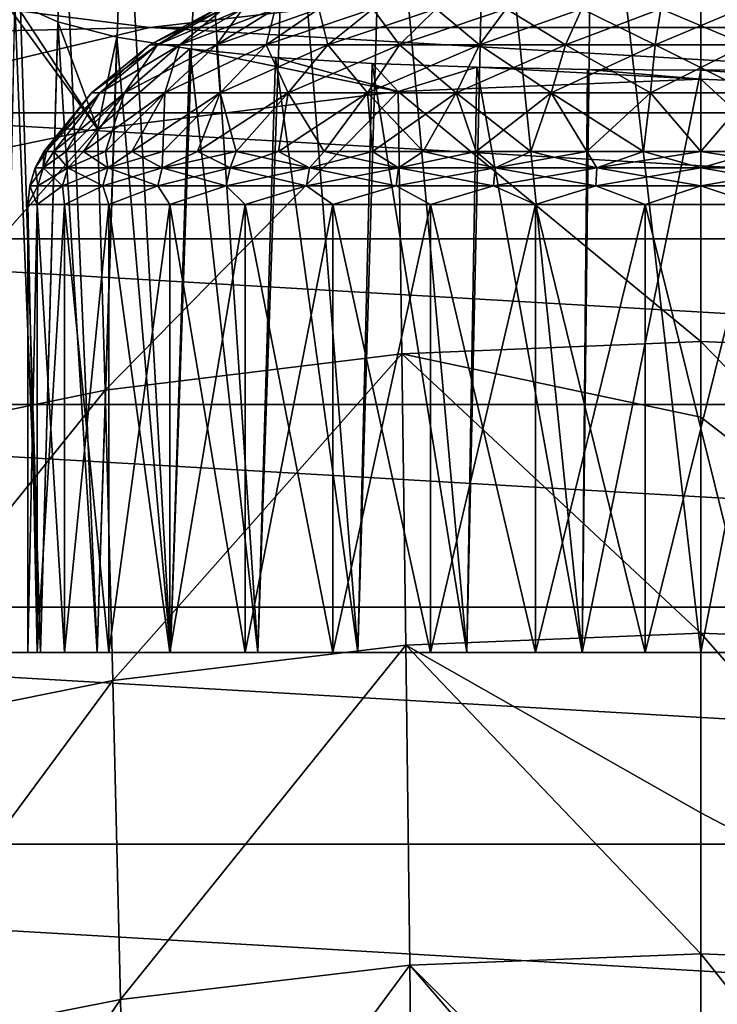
# Model space of a CAD drawing. Header units: metres. Extents: x -81 to 81, y -160 to 24.
# Tile 365 of 424: x -3.54 to 0.09, y 11.17 to 16.29. Entities that reach past the tile are written whole.
import ezdxf

# ---------------------------------------------------------------- set-up
doc = ezdxf.new("R2010")
doc.units = ezdxf.units.M
doc.layers.add('solid_501850_SW0001', color=7, linetype='CONTINUOUS')

msp = doc.modelspace()

# ---------------------------------------------------------------- linework, layer by layer
at = {"layer": 'solid_501850_SW0001'}
for points in [[(-0.617232, 13, 61.301144), (-0.559768, 17.875803, 61.292015), (-1.111052, 17.823273, 61.418373)], [(-0.617232, 13, 61.301144), (0, 13, 61.25), (-0.559768, 17.875803, 61.292015)], [(0, 13, 61.25), (0, 17.893444, 61.25), (-0.559768, 17.875803, 61.292015)], [(0.617232, 13, 61.301144), (0.559758, 17.875805, 61.292011), (0, 17.893444, 61.25)], [(0, 13, 61.25), (0.617232, 13, 61.301144), (0, 17.893444, 61.25)], [(-1.217595, 13, 61.453175), (-1.111052, 17.823273, 61.418373), (-1.643944, 17.737122, 61.629547)], [(-0.617232, 13, 61.301144), (-1.111052, 17.823273, 61.418373), (-1.217595, 13, 61.453175)], [(-1.784764, 13, 61.701954), (-1.643944, 17.737122, 61.629547), (-2.145114, 17.620308, 61.924129)], [(-1.217595, 13, 61.453175), (-1.643944, 17.737122, 61.629547), (-1.784764, 13, 61.701954)], [(-2.30329, 13, 62.040718), (-2.145114, 17.620308, 61.924129), (-2.602003, 17.477022, 62.299614)], [(-1.784764, 13, 61.701954), (-2.145114, 17.620308, 61.924129), (-2.30329, 13, 62.040718)], [(-2.758916, 13, 62.460144), (-2.602003, 17.477022, 62.299614), (-2.998691, 17.314102, 62.748257)], [(-2.30329, 13, 62.040718), (-2.602003, 17.477022, 62.299614), (-2.758916, 13, 62.460144)], [(-13.59501, 16.005497, 2), (-11.784824, 17.381531, 2), (-2.865022, 16.249355, 2)], [(-11.784824, 17.381531, 2), (13.59501, 16.005497, 2), (0.959782, 16.472063, 2)], [(-11.784824, 17.381531, 2), (-0.959782, 16.472063, 2), (-2.865022, 16.249355, 2)], [(-11.784824, 17.381531, 2), (11.784824, 17.381531, 2), (13.59501, 16.005497, 2)], [(-3.139362, 13, 62.948929), (-2.998691, 17.314102, 62.748257), (-3.320518, 17.140249, 63.257397)], [(-2.758916, 13, 62.460144), (-2.998691, 17.314102, 62.748257), (-3.139362, 13, 62.948929)], [(-3.434141, 13, 63.493622), (-3.320518, 17.140249, 63.257397), (-3.557027, 16.964121, 63.812542)], [(-3.139362, 13, 62.948929), (-3.320518, 17.140249, 63.257397), (-3.434141, 13, 63.493622)], [(-3.434141, 13, 63.493622), (-3.557027, 16.964121, 63.812542), (-3.635238, 13, 64.079399)], [(-3.704762, 16.498074, 65.580727), (-4.67918, 15.401982, 68.852676), (-3.137466, 15.722574, 68.889114)], [(-3.568058, 16.378319, 66.153893), (-3.704762, 16.498074, 65.580727), (-3.137466, 15.722574, 68.889114)], [(2.865234, 16.249321), (-2.865234, 16.249321), (-0.959095, 16.472101)], [(-0.959782, 16.472063, 2), (-0.959095, 16.472101), (-2.865234, 16.249321)], [(-2.865022, 16.249355, 2), (-0.959782, 16.472063, 2), (-2.865234, 16.249321)], [(2.865234, 16.249321), (-0.959095, 16.472101), (0.959095, 16.472101)], [(-3.635238, 13, 65.920601), (-3.568058, 16.378319, 66.153893), (-3.434141, 13, 66.506378)], [(-3.343772, 16.278963, 66.697556), (-3.568058, 16.378319, 66.153893), (-3.137466, 15.722574, 68.889114)], [(-3.434141, 13, 66.506378), (-3.568058, 16.378319, 66.153893), (-3.343772, 16.278963, 66.697556)], [(-2.518216, 16.346577, 65), (-2.865148, 16.160254, 65), (-2.826071, 16.160254, 65.471588)], [(-2.483871, 16.346577, 64.585518), (-2.865148, 16.160254, 65), (-2.518216, 16.346577, 65)], [(-2.483871, 16.346577, 64.585518), (-2.826071, 16.160254, 64.528412), (-2.865148, 16.160254, 65)], [(-2.483871, 16.346577, 65.414482), (-2.826071, 16.160254, 65.471588), (-2.709906, 16.160254, 65.930313)], [(-2.483871, 16.346577, 65.414482), (-2.518216, 16.346577, 65), (-2.826071, 16.160254, 65.471588)], [(-2.381772, 16.346577, 64.182335), (-2.709906, 16.160254, 64.069687), (-2.826071, 16.160254, 64.528412)], [(-2.483871, 16.346577, 64.585518), (-2.381772, 16.346577, 64.182335), (-2.826071, 16.160254, 64.528412)], [(-2.381772, 16.346577, 65.817665), (-2.709906, 16.160254, 65.930313), (-2.519823, 16.160254, 66.363663)], [(-2.381772, 16.346577, 65.817665), (-2.483871, 16.346577, 65.414482), (-2.709906, 16.160254, 65.930313)], [(-2.214705, 16.346577, 63.80146), (-2.519823, 16.160254, 63.636341), (-2.709906, 16.160254, 64.069687)], [(-2.381772, 16.346577, 64.182335), (-2.214705, 16.346577, 63.80146), (-2.709906, 16.160254, 64.069687)], [(-2.214705, 16.346577, 66.19854), (-2.519823, 16.160254, 66.363663), (-2.261004, 16.160254, 66.759811)], [(-2.214705, 16.346577, 66.19854), (-2.381772, 16.346577, 65.817665), (-2.519823, 16.160254, 66.363663)], [(-1.987226, 16.346577, 63.453281), (-2.261004, 16.160254, 63.240189), (-2.519823, 16.160254, 63.636341)], [(-2.214705, 16.346577, 63.80146), (-1.987226, 16.346577, 63.453281), (-2.519823, 16.160254, 63.636341)], [(-1.987226, 16.346577, 66.546722), (-2.261004, 16.160254, 66.759811), (-1.940512, 16.160254, 67.107956)], [(-1.987226, 16.346577, 66.546722), (-2.214705, 16.346577, 66.19854), (-2.261004, 16.160254, 66.759811)], [(-1.705541, 16.346577, 63.147289), (-1.940512, 16.160254, 62.89204), (-2.261004, 16.160254, 63.240189)], [(-1.987226, 16.346577, 63.453281), (-1.705541, 16.346577, 63.147289), (-2.261004, 16.160254, 63.240189)], [(-1.705541, 16.346577, 66.852715), (-1.987226, 16.346577, 66.546722), (-1.940512, 16.160254, 67.107956)], [(-1.705541, 16.346577, 66.852715), (-1.940512, 16.160254, 67.107956), (-1.567087, 16.160254, 67.398605)], [(-1.377333, 16.346577, 62.891834), (-1.567087, 16.160254, 62.601395), (-1.940512, 16.160254, 62.89204)], [(-1.705541, 16.346577, 63.147289), (-1.377333, 16.346577, 62.891834), (-1.940512, 16.160254, 62.89204)], [(-1.377333, 16.346577, 67.10817), (-1.705541, 16.346577, 66.852715), (-1.567087, 16.160254, 67.398605)], [(-1.377333, 16.346577, 67.10817), (-1.567087, 16.160254, 67.398605), (-1.150917, 16.160254, 67.623825)], [(-1.011556, 16.346577, 62.693886), (-1.150917, 16.160254, 62.376175), (-1.567087, 16.160254, 62.601395)], [(-1.377333, 16.346577, 62.891834), (-1.011556, 16.346577, 62.693886), (-1.567087, 16.160254, 62.601395)], [(-1.011556, 16.346577, 67.306114), (-1.377333, 16.346577, 67.10817), (-1.150917, 16.160254, 67.623825)], [(-1.011556, 16.346577, 67.306114), (-1.150917, 16.160254, 67.623825), (-0.703352, 16.160254, 67.777473)], [(-0.618185, 16.346577, 62.558842), (-0.703352, 16.160254, 62.222527), (-1.150917, 16.160254, 62.376175)], [(-1.011556, 16.346577, 62.693886), (-0.618185, 16.346577, 62.558842), (-1.150917, 16.160254, 62.376175)], [(-0.618185, 16.346577, 67.441162), (-1.011556, 16.346577, 67.306114), (-0.703352, 16.160254, 67.777473)], [(-0.618185, 16.346577, 67.441162), (-0.703352, 16.160254, 67.777473), (-0.236602, 16.160254, 67.855362)], [(-0.207953, 16.346577, 62.490387), (-0.236602, 16.160254, 62.144638), (-0.703352, 16.160254, 62.222527)], [(-0.618185, 16.346577, 62.558842), (-0.207953, 16.346577, 62.490387), (-0.703352, 16.160254, 62.222527)], [(-0.207953, 16.346577, 67.509613), (-0.618185, 16.346577, 67.441162), (-0.236602, 16.160254, 67.855362)], [(-0.207953, 16.346577, 67.509613), (-0.236602, 16.160254, 67.855362), (0.236602, 16.160254, 67.855362)], [(0.207953, 16.346577, 62.490387), (0.236602, 16.160254, 62.144638), (-0.236602, 16.160254, 62.144638)], [(-0.207953, 16.346577, 62.490387), (0.207953, 16.346577, 62.490387), (-0.236602, 16.160254, 62.144638)], [(0.207953, 16.346577, 67.509613), (-0.207953, 16.346577, 67.509613), (0.236602, 16.160254, 67.855362)], [(-13.59501, 16.005497, 2), (-2.865022, 16.249355, 2), (-4.732069, 15.806881, 2)], [(4.732429, 15.806774), (-4.732429, 15.806774), (-2.865234, 16.249321)], [(-4.732069, 15.806881, 2), (-2.865234, 16.249321), (-4.732429, 15.806774)], [(-4.732069, 15.806881, 2), (-2.865022, 16.249355, 2), (-2.865234, 16.249321)], [(-3.434141, 13, 66.506378), (-3.343772, 16.278963, 66.697556), (-3.139362, 13, 67.051071)], [(-3.038218, 16.199726, 67.19812), (-3.343772, 16.278963, 66.697556), (-3.137466, 15.722574, 68.889114)], [(-3.139362, 13, 67.051071), (-3.343772, 16.278963, 66.697556), (-3.038218, 16.199726, 67.19812)], [(4.732429, 15.806774), (-2.865234, 16.249321), (2.865234, 16.249321)], [(-3.139362, 13, 67.051071), (-3.038218, 16.199726, 67.19812), (-2.758916, 13, 67.539856)], [(-2.657768, 16.138836, 67.645515), (-3.038218, 16.199726, 67.19812), (-3.137466, 15.722574, 68.889114)], [(-2.758916, 13, 67.539856), (-3.038218, 16.199726, 67.19812), (-2.657768, 16.138836, 67.645515)], [(-2.865148, 16.160254, 65), (-3.168847, 15.909565, 65), (-3.125628, 15.909565, 65.521576)], [(-2.826071, 16.160254, 64.528412), (-3.168847, 15.909565, 65), (-2.865148, 16.160254, 65)], [(-2.826071, 16.160254, 64.528412), (-3.125628, 15.909565, 64.478424), (-3.168847, 15.909565, 65)], [(-2.657768, 16.138836, 67.645515), (-3.137466, 15.722574, 68.889114), (-1.574181, 15.916739, 68.911217)], [(-2.826071, 16.160254, 65.471588), (-3.125628, 15.909565, 65.521576), (-2.99715, 15.909565, 66.028923)], [(-2.826071, 16.160254, 65.471588), (-2.865148, 16.160254, 65), (-3.125628, 15.909565, 65.521576)], [(-2.709906, 16.160254, 64.069687), (-2.99715, 15.909565, 63.971077), (-3.125628, 15.909565, 64.478424)], [(-2.826071, 16.160254, 64.528412), (-2.709906, 16.160254, 64.069687), (-3.125628, 15.909565, 64.478424)], [(-2.709906, 16.160254, 65.930313), (-2.99715, 15.909565, 66.028923), (-2.786917, 15.909565, 66.508202)], [(-2.709906, 16.160254, 65.930313), (-2.826071, 16.160254, 65.471588), (-2.99715, 15.909565, 66.028923)], [(-2.519823, 16.160254, 63.636341), (-2.786917, 15.909565, 63.491795), (-2.99715, 15.909565, 63.971077)], [(-2.709906, 16.160254, 64.069687), (-2.519823, 16.160254, 63.636341), (-2.99715, 15.909565, 63.971077)], [(-2.519823, 16.160254, 66.363663), (-2.786917, 15.909565, 66.508202), (-2.500665, 15.909565, 66.946342)], [(-2.519823, 16.160254, 66.363663), (-2.709906, 16.160254, 65.930313), (-2.786917, 15.909565, 66.508202)], [(-2.261004, 16.160254, 63.240189), (-2.500665, 15.909565, 63.053654), (-2.786917, 15.909565, 63.491795)], [(-2.519823, 16.160254, 63.636341), (-2.261004, 16.160254, 63.240189), (-2.786917, 15.909565, 63.491795)], [(-2.758916, 13, 67.539856), (-2.657768, 16.138836, 67.645515), (-2.30329, 13, 67.959282)], [(-2.211391, 16.094156, 68.028572), (-2.657768, 16.138836, 67.645515), (-1.574181, 15.916739, 68.911217)], [(-2.30329, 13, 67.959282), (-2.657768, 16.138836, 67.645515), (-2.211391, 16.094156, 68.028572)], [(-2.261004, 16.160254, 66.759811), (-2.519823, 16.160254, 66.363663), (-2.500665, 15.909565, 66.946342)], [(-2.261004, 16.160254, 66.759811), (-2.500665, 15.909565, 66.946342), (-2.146201, 15.909565, 67.331398)], [(-1.940512, 16.160254, 62.89204), (-2.146201, 15.909565, 62.668602), (-2.500665, 15.909565, 63.053654)], [(-2.261004, 16.160254, 63.240189), (-1.940512, 16.160254, 62.89204), (-2.500665, 15.909565, 63.053654)], [(-1.940512, 16.160254, 67.107956), (-2.261004, 16.160254, 66.759811), (-2.146201, 15.909565, 67.331398)], [(-1.940512, 16.160254, 67.107956), (-2.146201, 15.909565, 67.331398), (-1.733195, 15.909565, 67.652855)], [(-1.567087, 16.160254, 62.601395), (-1.733195, 15.909565, 62.347149), (-2.146201, 15.909565, 62.668602)], [(-1.940512, 16.160254, 62.89204), (-1.567087, 16.160254, 62.601395), (-2.146201, 15.909565, 62.668602)], [(-1.567087, 16.160254, 67.398605), (-1.940512, 16.160254, 67.107956), (-1.733195, 15.909565, 67.652855)], [(-1.567087, 16.160254, 67.398605), (-1.733195, 15.909565, 67.652855), (-1.272911, 15.909565, 67.901947)], [(-1.150917, 16.160254, 62.376175), (-1.272911, 15.909565, 62.098053), (-1.733195, 15.909565, 62.347149)], [(-1.567087, 16.160254, 62.601395), (-1.150917, 16.160254, 62.376175), (-1.733195, 15.909565, 62.347149)], [(-1.150917, 16.160254, 67.623825), (-1.567087, 16.160254, 67.398605), (-1.272911, 15.909565, 67.901947)], [(-1.150917, 16.160254, 67.623825), (-1.272911, 15.909565, 67.901947), (-0.777906, 15.909565, 68.071884)], [(-0.703352, 16.160254, 62.222527), (-0.777906, 15.909565, 61.92812), (-1.272911, 15.909565, 62.098053)], [(-1.150917, 16.160254, 62.376175), (-0.703352, 16.160254, 62.222527), (-1.272911, 15.909565, 62.098053)], [(-0.703352, 16.160254, 67.777473), (-1.150917, 16.160254, 67.623825), (-0.777906, 15.909565, 68.071884)], [(-0.703352, 16.160254, 67.777473), (-0.777906, 15.909565, 68.071884), (-0.261681, 15.909565, 68.15802)], [(-0.236602, 16.160254, 62.144638), (-0.261681, 15.909565, 61.841976), (-0.777906, 15.909565, 61.92812)], [(-0.703352, 16.160254, 62.222527), (-0.236602, 16.160254, 62.144638), (-0.777906, 15.909565, 61.92812)], [(-0.236602, 16.160254, 67.855362), (-0.703352, 16.160254, 67.777473), (-0.261681, 15.909565, 68.15802)], [(-0.236602, 16.160254, 67.855362), (-0.261681, 15.909565, 68.15802), (0.261681, 15.909565, 68.15802)], [(0.236602, 16.160254, 62.144638), (0.261681, 15.909565, 61.841976), (-0.261681, 15.909565, 61.841976)], [(-0.236602, 16.160254, 62.144638), (0.236602, 16.160254, 62.144638), (-0.261681, 15.909565, 61.841976)], [(0.236602, 16.160254, 67.855362), (-0.236602, 16.160254, 67.855362), (0.261681, 15.909565, 68.15802)], [(-2.30329, 13, 67.959282), (-2.211391, 16.094156, 68.028572), (-1.784764, 13, 68.298042)], [(-1.710033, 16.063143, 68.33741), (-2.211391, 16.094156, 68.028572), (-1.574181, 15.916739, 68.911217)], [(-1.784764, 13, 68.298042), (-2.211391, 16.094156, 68.028572), (-1.710033, 16.063143, 68.33741)], [(-1.784764, 13, 68.298042), (-1.710033, 16.063143, 68.33741), (-1.217595, 13, 68.546822)], [(-1.164527, 16.043221, 68.564598), (-1.710033, 16.063143, 68.33741), (-1.574181, 15.916739, 68.911217)], [(-1.217595, 13, 68.546822), (-1.710033, 16.063143, 68.33741), (-1.164527, 16.043221, 68.564598)], [(-1.164527, 16.043221, 68.564598), (-1.574181, 15.916739, 68.911217), (0, 15.981974, 68.918785)], [(-1.217595, 13, 68.546822), (-1.164527, 16.043221, 68.564598), (-0.617232, 13, 68.698853)], [(-0.590123, 16.032295, 68.703278), (-1.164527, 16.043221, 68.564598), (0, 15.981974, 68.918785)], [(-0.617232, 13, 68.698853), (-1.164527, 16.043221, 68.564598), (-0.590123, 16.032295, 68.703278)], [(-0.617232, 13, 68.698853), (-0.590123, 16.032295, 68.703278), (0, 16.028835, 68.75)], [(-0.590123, 16.032295, 68.703278), (0, 15.981974, 68.918785), (0, 16.028835, 68.75)], [(0.590116, 16.032295, 68.703278), (0, 16.028835, 68.75), (1.574181, 15.916739, 68.911217)], [(0, 13, 68.75), (0, 16.028835, 68.75), (0.590116, 16.032295, 68.703278)], [(0.617232, 13, 68.698853), (0, 13, 68.75), (0.590116, 16.032295, 68.703278)], [(0, 14.616161, 73.530502), (0, 15.981974, 68.918785), (-1.574181, 15.916739, 68.911217)], [(-0.617232, 13, 68.698853), (0, 16.028835, 68.75), (0, 13, 68.75)], [(1.574181, 15.916739, 68.911217), (0, 16.028835, 68.75), (0, 15.981974, 68.918785)], [(1.554271, 14.55287, 73.520096), (0, 15.981974, 68.918785), (0, 14.616161, 73.530502)], [(1.554271, 14.55287, 73.520096), (1.574181, 15.916739, 68.911217), (0, 15.981974, 68.918785)], [(-3.168847, 15.909565, 65), (-3.416667, 15.605541, 65), (-3.403665, 15.605541, 65.297783)], [(-3.125628, 15.909565, 64.478424), (-3.416667, 15.605541, 65), (-3.168847, 15.909565, 65)], [(-3.403665, 15.605541, 64.702217), (-3.416667, 15.605541, 65), (-3.125628, 15.909565, 64.478424)], [(-3.125628, 15.909565, 65.521576), (-3.403665, 15.605541, 65.297783), (-3.36476, 15.605541, 65.5933)], [(-3.125628, 15.909565, 65.521576), (-3.168847, 15.909565, 65), (-3.403665, 15.605541, 65.297783)], [(-3.36476, 15.605541, 64.4067), (-3.403665, 15.605541, 64.702217), (-3.125628, 15.909565, 64.478424)], [(-3.125628, 15.909565, 65.521576), (-3.36476, 15.605541, 65.5933), (-3.300246, 15.605541, 65.8843)], [(-3.36476, 15.605541, 64.4067), (-3.125628, 15.909565, 64.478424), (-2.99715, 15.909565, 63.971077)], [(-3.300246, 15.605541, 64.1157), (-3.36476, 15.605541, 64.4067), (-2.99715, 15.909565, 63.971077)], [(-2.99715, 15.909565, 66.028923), (-3.300246, 15.605541, 65.8843), (-3.210616, 15.605541, 66.168571)], [(-2.99715, 15.909565, 66.028923), (-3.125628, 15.909565, 65.521576), (-3.300246, 15.605541, 65.8843)], [(-3.210616, 15.605541, 63.831432), (-3.300246, 15.605541, 64.1157), (-2.99715, 15.909565, 63.971077)], [(-2.99715, 15.909565, 66.028923), (-3.210616, 15.605541, 66.168571), (-3.096552, 15.605541, 66.443947)], [(-3.210616, 15.605541, 63.831432), (-2.99715, 15.909565, 63.971077), (-2.786917, 15.909565, 63.491795)], [(-3.096552, 15.605541, 63.556053), (-3.210616, 15.605541, 63.831432), (-2.786917, 15.909565, 63.491795)], [(-3.097935, 14.363868, 73.491455), (-1.574181, 15.916739, 68.911217), (-3.137466, 15.722574, 68.889114)], [(-3.097935, 14.363868, 73.491455), (-1.554271, 14.55287, 73.520096), (-1.574181, 15.916739, 68.911217)], [(-2.786917, 15.909565, 66.508202), (-3.096552, 15.605541, 66.443947), (-2.95892, 15.605541, 66.708336)], [(-2.786917, 15.909565, 66.508202), (-2.99715, 15.909565, 66.028923), (-3.096552, 15.605541, 66.443947)], [(-2.95892, 15.605541, 63.291668), (-3.096552, 15.605541, 63.556053), (-2.786917, 15.909565, 63.491795)], [(-2.786917, 15.909565, 66.508202), (-2.95892, 15.605541, 66.708336), (-2.798769, 15.605541, 66.959717)], [(-2.95892, 15.605541, 63.291668), (-2.786917, 15.909565, 63.491795), (-2.500665, 15.909565, 63.053654)], [(-2.798769, 15.605541, 63.040279), (-2.95892, 15.605541, 63.291668), (-2.500665, 15.909565, 63.053654)], [(-2.500665, 15.909565, 66.946342), (-2.798769, 15.605541, 66.959717), (-2.617319, 15.605541, 67.19619)], [(-2.500665, 15.909565, 66.946342), (-2.786917, 15.909565, 66.508202), (-2.798769, 15.605541, 66.959717)], [(-2.617319, 15.605541, 62.80381), (-2.798769, 15.605541, 63.040279), (-2.500665, 15.909565, 63.053654)], [(-2.500665, 15.909565, 66.946342), (-2.617319, 15.605541, 67.19619), (-2.415948, 15.605541, 67.415947)], [(-2.617319, 15.605541, 62.80381), (-2.500665, 15.909565, 63.053654), (-2.146201, 15.909565, 62.668602)], [(-2.415948, 15.605541, 62.584053), (-2.617319, 15.605541, 62.80381), (-2.146201, 15.909565, 62.668602)], [(-2.146201, 15.909565, 67.331398), (-2.500665, 15.909565, 66.946342), (-2.415948, 15.605541, 67.415947)], [(-2.146201, 15.909565, 67.331398), (-2.415948, 15.605541, 67.415947), (-2.196191, 15.605541, 67.617317)], [(-2.196191, 15.605541, 62.382683), (-2.415948, 15.605541, 62.584053), (-2.146201, 15.909565, 62.668602)], [(-2.146201, 15.909565, 67.331398), (-2.196191, 15.605541, 67.617317), (-1.95972, 15.605541, 67.798767)], [(-2.196191, 15.605541, 62.382683), (-2.146201, 15.909565, 62.668602), (-1.733195, 15.909565, 62.347149)], [(-1.95972, 15.605541, 62.201229), (-2.196191, 15.605541, 62.382683), (-1.733195, 15.909565, 62.347149)], [(-1.733195, 15.909565, 67.652855), (-2.146201, 15.909565, 67.331398), (-1.95972, 15.605541, 67.798767)], [(-1.733195, 15.909565, 67.652855), (-1.95972, 15.605541, 67.798767), (-1.708333, 15.605541, 67.958923)], [(-1.708333, 15.605541, 62.04108), (-1.95972, 15.605541, 62.201229), (-1.733195, 15.909565, 62.347149)], [(-1.733195, 15.909565, 67.652855), (-1.708333, 15.605541, 67.958923), (-1.443946, 15.605541, 68.09655)], [(-1.272911, 15.909565, 67.901947), (-1.733195, 15.909565, 67.652855), (-1.443946, 15.605541, 68.09655)], [(-1.708333, 15.605541, 62.04108), (-1.733195, 15.909565, 62.347149), (-1.272911, 15.909565, 62.098053)], [(-1.443946, 15.605541, 61.90345), (-1.708333, 15.605541, 62.04108), (-1.272911, 15.909565, 62.098053)], [(-1.554271, 14.55287, 73.520096), (0, 14.616161, 73.530502), (-1.574181, 15.916739, 68.911217)], [(-1.272911, 15.909565, 67.901947), (-1.443946, 15.605541, 68.09655), (-1.168569, 15.605541, 68.210617)], [(-1.168569, 15.605541, 61.789383), (-1.443946, 15.605541, 61.90345), (-1.272911, 15.909565, 62.098053)], [(-1.272911, 15.909565, 67.901947), (-1.168569, 15.605541, 68.210617), (-0.884298, 15.605541, 68.300247)], [(-0.777906, 15.909565, 68.071884), (-1.272911, 15.909565, 67.901947), (-0.884298, 15.605541, 68.300247)], [(-1.168569, 15.605541, 61.789383), (-1.272911, 15.909565, 62.098053), (-0.777906, 15.909565, 61.92812)], [(-0.884298, 15.605541, 61.699753), (-1.168569, 15.605541, 61.789383), (-0.777906, 15.909565, 61.92812)], [(-0.777906, 15.909565, 68.071884), (-0.884298, 15.605541, 68.300247), (-0.593298, 15.605541, 68.364761)], [(-0.593298, 15.605541, 61.635239), (-0.884298, 15.605541, 61.699753), (-0.777906, 15.909565, 61.92812)], [(-0.777906, 15.909565, 68.071884), (-0.593298, 15.605541, 68.364761), (-0.297782, 15.605541, 68.403664)], [(-0.261681, 15.909565, 68.15802), (-0.777906, 15.909565, 68.071884), (-0.297782, 15.605541, 68.403664)], [(-0.593298, 15.605541, 61.635239), (-0.777906, 15.909565, 61.92812), (-0.261681, 15.909565, 61.841976)], [(-0.297782, 15.605541, 61.596336), (-0.593298, 15.605541, 61.635239), (-0.261681, 15.909565, 61.841976)], [(-0.261681, 15.909565, 68.15802), (-0.297782, 15.605541, 68.403664), (0, 15.605541, 68.416664)], [(0, 15.605541, 61.583332), (-0.297782, 15.605541, 61.596336), (-0.261681, 15.909565, 61.841976)], [(0.261681, 15.909565, 68.15802), (-0.261681, 15.909565, 68.15802), (0, 15.605541, 68.416664)], [(0, 15.605541, 61.583332), (-0.261681, 15.909565, 61.841976), (0.261681, 15.909565, 61.841976)], [(0.261681, 15.909565, 68.15802), (0, 15.605541, 68.416664), (0.297782, 15.605541, 68.403664)], [(0.297782, 15.605541, 61.596336), (0, 15.605541, 61.583332), (0.261681, 15.909565, 61.841976)], [(6.535009, 15.150689), (-6.535009, 15.150689), (-4.732429, 15.806774)], [(6.535009, 15.150689), (-4.732429, 15.806774), (4.732429, 15.806774)], [(-4.620597, 14.051797, 73.444221), (-3.137466, 15.722574, 68.889114), (-4.67918, 15.401982, 68.852676)], [(-4.620597, 14.051797, 73.444221), (-3.097935, 14.363868, 73.491455), (-3.137466, 15.722574, 68.889114)], [(-3.462368, 15.519462, 65), (-3.416667, 15.605541, 65), (-3.403665, 15.605541, 64.702217)], [(-3.41974, 15.519462, 65.541634), (-3.416667, 15.605541, 65), (-3.462368, 15.519462, 65)], [(-3.41974, 15.519462, 64.458366), (-3.462368, 15.519462, 65), (-3.403665, 15.605541, 64.702217)], [(-3.41974, 15.519462, 65.541634), (-3.36476, 15.605541, 65.5933), (-3.403665, 15.605541, 65.297783)], [(-3.292907, 15.519462, 66.069931), (-3.36476, 15.605541, 65.5933), (-3.41974, 15.519462, 65.541634)], [(-3.41974, 15.519462, 65.541634), (-3.403665, 15.605541, 65.297783), (-3.416667, 15.605541, 65)], [(-3.41974, 15.519462, 64.458366), (-3.403665, 15.605541, 64.702217), (-3.36476, 15.605541, 64.4067)], [(-3.41974, 15.519462, 64.458366), (-3.36476, 15.605541, 64.4067), (-3.300246, 15.605541, 64.1157)], [(-3.41974, 15.519462, 64.458366), (-3.300246, 15.605541, 64.1157), (-3.292907, 15.519462, 63.930069)], [(-3.292907, 15.519462, 66.069931), (-3.300246, 15.605541, 65.8843), (-3.36476, 15.605541, 65.5933)], [(-3.292907, 15.519462, 66.069931), (-3.210616, 15.605541, 66.168571), (-3.300246, 15.605541, 65.8843)], [(-3.292907, 15.519462, 63.930069), (-3.300246, 15.605541, 64.1157), (-3.210616, 15.605541, 63.831432)], [(-3.084992, 15.519462, 66.571884), (-3.210616, 15.605541, 66.168571), (-3.292907, 15.519462, 66.069931)], [(-3.292907, 15.519462, 63.930069), (-3.210616, 15.605541, 63.831432), (-3.096552, 15.605541, 63.556053)], [(-3.292907, 15.519462, 63.930069), (-3.096552, 15.605541, 63.556053), (-3.084992, 15.519462, 63.42812)], [(-3.084992, 15.519462, 66.571884), (-3.096552, 15.605541, 66.443947), (-3.210616, 15.605541, 66.168571)], [(-3.084992, 15.519462, 66.571884), (-2.95892, 15.605541, 66.708336), (-3.096552, 15.605541, 66.443947)], [(-3.084992, 15.519462, 63.42812), (-3.096552, 15.605541, 63.556053), (-2.95892, 15.605541, 63.291668)], [(-2.801114, 15.519462, 67.035126), (-2.95892, 15.605541, 66.708336), (-3.084992, 15.519462, 66.571884)], [(-3.084992, 15.519462, 63.42812), (-2.95892, 15.605541, 63.291668), (-2.798769, 15.605541, 63.040279)], [(-3.084992, 15.519462, 63.42812), (-2.798769, 15.605541, 63.040279), (-2.801114, 15.519462, 62.96487)], [(-2.801114, 15.519462, 67.035126), (-2.798769, 15.605541, 66.959717), (-2.95892, 15.605541, 66.708336)], [(-2.801114, 15.519462, 67.035126), (-2.617319, 15.605541, 67.19619), (-2.798769, 15.605541, 66.959717)], [(-2.448264, 15.519462, 67.448265), (-2.617319, 15.605541, 67.19619), (-2.801114, 15.519462, 67.035126)], [(-2.801114, 15.519462, 62.96487), (-2.798769, 15.605541, 63.040279), (-2.617319, 15.605541, 62.80381)], [(-2.801114, 15.519462, 62.96487), (-2.617319, 15.605541, 62.80381), (-2.415948, 15.605541, 62.584053)], [(-2.801114, 15.519462, 62.96487), (-2.415948, 15.605541, 62.584053), (-2.448264, 15.519462, 62.551735)], [(-2.448264, 15.519462, 67.448265), (-2.415948, 15.605541, 67.415947), (-2.617319, 15.605541, 67.19619)], [(-2.035129, 15.519462, 67.801117), (-2.415948, 15.605541, 67.415947), (-2.448264, 15.519462, 67.448265)], [(-2.448264, 15.519462, 62.551735), (-2.415948, 15.605541, 62.584053), (-2.196191, 15.605541, 62.382683)], [(-2.448264, 15.519462, 62.551735), (-2.196191, 15.605541, 62.382683), (-2.035129, 15.519462, 62.198887)], [(-2.035129, 15.519462, 67.801117), (-2.196191, 15.605541, 67.617317), (-2.415948, 15.605541, 67.415947)], [(-2.035129, 15.519462, 67.801117), (-1.95972, 15.605541, 67.798767), (-2.196191, 15.605541, 67.617317)], [(-2.035129, 15.519462, 62.198887), (-2.196191, 15.605541, 62.382683), (-1.95972, 15.605541, 62.201229)], [(-1.571882, 15.519462, 68.084991), (-1.95972, 15.605541, 67.798767), (-2.035129, 15.519462, 67.801117)], [(-2.035129, 15.519462, 62.198887), (-1.95972, 15.605541, 62.201229), (-1.708333, 15.605541, 62.04108)], [(-2.035129, 15.519462, 62.198887), (-1.708333, 15.605541, 62.04108), (-1.571882, 15.519462, 61.915009)], [(-1.571882, 15.519462, 68.084991), (-1.708333, 15.605541, 67.958923), (-1.95972, 15.605541, 67.798767)], [(-1.571882, 15.519462, 68.084991), (-1.443946, 15.605541, 68.09655), (-1.708333, 15.605541, 67.958923)], [(-1.571882, 15.519462, 61.915009), (-1.708333, 15.605541, 62.04108), (-1.443946, 15.605541, 61.90345)], [(-1.06993, 15.519462, 68.292908), (-1.443946, 15.605541, 68.09655), (-1.571882, 15.519462, 68.084991)], [(-1.571882, 15.519462, 61.915009), (-1.443946, 15.605541, 61.90345), (-1.168569, 15.605541, 61.789383)], [(-1.571882, 15.519462, 61.915009), (-1.168569, 15.605541, 61.789383), (-1.06993, 15.519462, 61.707092)], [(-1.06993, 15.519462, 68.292908), (-1.168569, 15.605541, 68.210617), (-1.443946, 15.605541, 68.09655)], [(-1.06993, 15.519462, 68.292908), (-0.884298, 15.605541, 68.300247), (-1.168569, 15.605541, 68.210617)], [(-1.06993, 15.519462, 61.707092), (-1.168569, 15.605541, 61.789383), (-0.884298, 15.605541, 61.699753)], [(-0.541634, 15.519462, 68.419739), (-0.884298, 15.605541, 68.300247), (-1.06993, 15.519462, 68.292908)], [(-1.06993, 15.519462, 61.707092), (-0.884298, 15.605541, 61.699753), (-0.593298, 15.605541, 61.635239)], [(-1.06993, 15.519462, 61.707092), (-0.593298, 15.605541, 61.635239), (-0.541634, 15.519462, 61.580261)], [(-0.541634, 15.519462, 68.419739), (-0.593298, 15.605541, 68.364761), (-0.884298, 15.605541, 68.300247)], [(-0.541634, 15.519462, 68.419739), (-0.297782, 15.605541, 68.403664), (-0.593298, 15.605541, 68.364761)], [(-0.541634, 15.519462, 61.580261), (-0.593298, 15.605541, 61.635239), (-0.297782, 15.605541, 61.596336)], [(0, 15.519462, 68.462364), (-0.297782, 15.605541, 68.403664), (-0.541634, 15.519462, 68.419739)], [(-0.541634, 15.519462, 61.580261), (-0.297782, 15.605541, 61.596336), (0, 15.605541, 61.583332)], [(-0.541634, 15.519462, 61.580261), (0, 15.605541, 61.583332), (0, 15.519462, 61.537632)], [(0, 15.519462, 68.462364), (0, 15.605541, 68.416664), (-0.297782, 15.605541, 68.403664)], [(0.541634, 15.519462, 68.419739), (0.297782, 15.605541, 68.403664), (0, 15.605541, 68.416664)], [(0.541634, 15.519462, 68.419739), (0, 15.605541, 68.416664), (0, 15.519462, 68.462364)], [(0, 15.519462, 61.537632), (0, 15.605541, 61.583332), (0.297782, 15.605541, 61.596336)], [(0, 15.519462, 61.537632), (0.297782, 15.605541, 61.596336), (0.541634, 15.519462, 61.580261)], [(-3.462368, 15.519462, 65), (-3.490521, 15.426056, 65), (-3.447546, 15.426056, 65.546036)], [(-3.41974, 15.519462, 64.458366), (-3.490521, 15.426056, 65), (-3.462368, 15.519462, 65)], [(-3.41974, 15.519462, 64.458366), (-3.447546, 15.426056, 64.453964), (-3.490521, 15.426056, 65)], [(-3.41974, 15.519462, 65.541634), (-3.462368, 15.519462, 65), (-3.447546, 15.426056, 65.546036)], [(-3.41974, 15.519462, 65.541634), (-3.447546, 15.426056, 65.546036), (-3.319682, 15.426056, 66.078629)], [(-3.292907, 15.519462, 63.930069), (-3.319682, 15.426056, 63.921371), (-3.447546, 15.426056, 64.453964)], [(-3.41974, 15.519462, 64.458366), (-3.292907, 15.519462, 63.930069), (-3.447546, 15.426056, 64.453964)], [(-3.292907, 15.519462, 66.069931), (-3.41974, 15.519462, 65.541634), (-3.319682, 15.426056, 66.078629)], [(-3.292907, 15.519462, 66.069931), (-3.319682, 15.426056, 66.078629), (-3.110077, 15.426056, 66.584663)], [(-3.084992, 15.519462, 63.42812), (-3.110077, 15.426056, 63.415337), (-3.319682, 15.426056, 63.921371)], [(-3.292907, 15.519462, 63.930069), (-3.084992, 15.519462, 63.42812), (-3.319682, 15.426056, 63.921371)], [(-3.084992, 15.519462, 66.571884), (-3.292907, 15.519462, 66.069931), (-3.110077, 15.426056, 66.584663)], [(-3.084992, 15.519462, 66.571884), (-3.110077, 15.426056, 66.584663), (-2.82389, 15.426056, 67.051674)], [(-2.801114, 15.519462, 62.96487), (-2.82389, 15.426056, 62.948322), (-3.110077, 15.426056, 63.415337)], [(-3.084992, 15.519462, 63.42812), (-2.801114, 15.519462, 62.96487), (-3.110077, 15.426056, 63.415337)], [(-2.801114, 15.519462, 67.035126), (-3.084992, 15.519462, 66.571884), (-2.82389, 15.426056, 67.051674)], [(-2.801114, 15.519462, 67.035126), (-2.82389, 15.426056, 67.051674), (-2.468171, 15.426056, 67.46817)], [(-2.448264, 15.519462, 62.551735), (-2.468171, 15.426056, 62.53183), (-2.82389, 15.426056, 62.948322)], [(-2.801114, 15.519462, 62.96487), (-2.448264, 15.519462, 62.551735), (-2.82389, 15.426056, 62.948322)], [(-2.448264, 15.519462, 67.448265), (-2.801114, 15.519462, 67.035126), (-2.468171, 15.426056, 67.46817)], [(-2.448264, 15.519462, 67.448265), (-2.468171, 15.426056, 67.46817), (-2.051677, 15.426056, 67.823891)], [(-2.035129, 15.519462, 62.198887), (-2.051677, 15.426056, 62.176109), (-2.468171, 15.426056, 62.53183)], [(-2.448264, 15.519462, 62.551735), (-2.035129, 15.519462, 62.198887), (-2.468171, 15.426056, 62.53183)], [(-2.035129, 15.519462, 67.801117), (-2.448264, 15.519462, 67.448265), (-2.051677, 15.426056, 67.823891)], [(-2.035129, 15.519462, 67.801117), (-2.051677, 15.426056, 67.823891), (-1.584663, 15.426056, 68.110077)], [(-1.571882, 15.519462, 61.915009), (-1.584663, 15.426056, 61.889923), (-2.051677, 15.426056, 62.176109)], [(-2.035129, 15.519462, 62.198887), (-1.571882, 15.519462, 61.915009), (-2.051677, 15.426056, 62.176109)], [(-1.571882, 15.519462, 68.084991), (-2.035129, 15.519462, 67.801117), (-1.584663, 15.426056, 68.110077)], [(-1.571882, 15.519462, 68.084991), (-1.584663, 15.426056, 68.110077), (-1.07863, 15.426056, 68.319679)], [(-1.06993, 15.519462, 61.707092), (-1.07863, 15.426056, 61.680317), (-1.584663, 15.426056, 61.889923)], [(-1.571882, 15.519462, 61.915009), (-1.06993, 15.519462, 61.707092), (-1.584663, 15.426056, 61.889923)], [(-1.06993, 15.519462, 68.292908), (-1.571882, 15.519462, 68.084991), (-1.07863, 15.426056, 68.319679)], [(-1.06993, 15.519462, 68.292908), (-1.07863, 15.426056, 68.319679), (-0.546038, 15.426056, 68.447548)], [(-0.541634, 15.519462, 61.580261), (-0.546038, 15.426056, 61.552452), (-1.07863, 15.426056, 61.680317)], [(-1.06993, 15.519462, 61.707092), (-0.541634, 15.519462, 61.580261), (-1.07863, 15.426056, 61.680317)], [(-0.541634, 15.519462, 68.419739), (-1.06993, 15.519462, 68.292908), (-0.546038, 15.426056, 68.447548)], [(-0.541634, 15.519462, 68.419739), (-0.546038, 15.426056, 68.447548), (0, 15.426056, 68.490524)], [(0, 15.519462, 61.537632), (0, 15.426056, 61.50948), (-0.546038, 15.426056, 61.552452)], [(-0.541634, 15.519462, 61.580261), (0, 15.519462, 61.537632), (-0.546038, 15.426056, 61.552452)], [(0, 15.519462, 68.462364), (-0.541634, 15.519462, 68.419739), (0, 15.426056, 68.490524)], [(0, 15.519462, 68.462364), (0, 15.426056, 68.490524), (0.546038, 15.426056, 68.447548)], [(0.541634, 15.519462, 68.419739), (0, 15.519462, 68.462364), (0.546038, 15.426056, 68.447548)], [(0.541634, 15.519462, 61.580261), (0.546038, 15.426056, 61.552452), (0, 15.426056, 61.50948)], [(0, 15.519462, 61.537632), (0.541634, 15.519462, 61.580261), (0, 15.426056, 61.50948)], [(-3.490521, 15.426056, 65), (-3.5, 15.329156, 65), (-3.452265, 15.329156, 65.57608)], [(-3.447546, 15.426056, 64.453964), (-3.452265, 15.329156, 64.42392), (-3.5, 15.329156, 65)], [(-3.447546, 15.426056, 64.453964), (-3.5, 15.329156, 65), (-3.490521, 15.426056, 65)], [(-3.447546, 15.426056, 65.546036), (-3.490521, 15.426056, 65), (-3.452265, 15.329156, 65.57608)], [(-3.319682, 15.426056, 66.078629), (-3.452265, 15.329156, 65.57608), (-3.31036, 15.329156, 66.136452)], [(-3.319682, 15.426056, 66.078629), (-3.447546, 15.426056, 65.546036), (-3.452265, 15.329156, 65.57608)], [(-3.319682, 15.426056, 63.921371), (-3.31036, 15.329156, 63.863552), (-3.452265, 15.329156, 64.42392)], [(-3.447546, 15.426056, 64.453964), (-3.319682, 15.426056, 63.921371), (-3.452265, 15.329156, 64.42392)], [(-3.110077, 15.426056, 66.584663), (-3.319682, 15.426056, 66.078629), (-3.31036, 15.329156, 66.136452)], [(-3.319682, 15.426056, 63.921371), (-3.110077, 15.426056, 63.415337), (-3.31036, 15.329156, 63.863552)], [(-3.110077, 15.426056, 66.584663), (-3.31036, 15.329156, 66.136452), (-3.078158, 15.329156, 66.665817)], [(-3.110077, 15.426056, 63.415337), (-3.078158, 15.329156, 63.334183), (-3.31036, 15.329156, 63.863552)], [(-2.82389, 15.426056, 67.051674), (-3.110077, 15.426056, 66.584663), (-3.078158, 15.329156, 66.665817)], [(-3.110077, 15.426056, 63.415337), (-2.82389, 15.426056, 62.948322), (-3.078158, 15.329156, 63.334183)], [(-2.82389, 15.426056, 67.051674), (-3.078158, 15.329156, 66.665817), (-2.761992, 15.329156, 67.149742)], [(-2.82389, 15.426056, 62.948322), (-2.761992, 15.329156, 62.850254), (-3.078158, 15.329156, 63.334183)], [(-2.468171, 15.426056, 67.46817), (-2.82389, 15.426056, 67.051674), (-2.761992, 15.329156, 67.149742)], [(-2.82389, 15.426056, 62.948322), (-2.468171, 15.426056, 62.53183), (-2.761992, 15.329156, 62.850254)], [(-2.468171, 15.426056, 67.46817), (-2.761992, 15.329156, 67.149742), (-2.370486, 15.329156, 67.575035)], [(-2.468171, 15.426056, 62.53183), (-2.370486, 15.329156, 62.424965), (-2.761992, 15.329156, 62.850254)], [(-2.051677, 15.426056, 67.823891), (-2.468171, 15.426056, 67.46817), (-2.370486, 15.329156, 67.575035)], [(-2.468171, 15.426056, 62.53183), (-2.051677, 15.426056, 62.176109), (-2.370486, 15.329156, 62.424965)], [(-2.051677, 15.426056, 67.823891), (-2.370486, 15.329156, 67.575035), (-1.914319, 15.329156, 67.930084)], [(-2.051677, 15.426056, 62.176109), (-1.914319, 15.329156, 62.069916), (-2.370486, 15.329156, 62.424965)], [(-1.584663, 15.426056, 68.110077), (-2.051677, 15.426056, 67.823891), (-1.914319, 15.329156, 67.930084)], [(-2.051677, 15.426056, 62.176109), (-1.584663, 15.426056, 61.889923), (-1.914319, 15.329156, 62.069916)], [(-1.584663, 15.426056, 68.110077), (-1.914319, 15.329156, 67.930084), (-1.405934, 15.329156, 68.205208)], [(-1.584663, 15.426056, 61.889923), (-1.405934, 15.329156, 61.794792), (-1.914319, 15.329156, 62.069916)], [(-1.07863, 15.426056, 68.319679), (-1.584663, 15.426056, 68.110077), (-1.405934, 15.329156, 68.205208)], [(-1.584663, 15.426056, 61.889923), (-1.07863, 15.426056, 61.680317), (-1.405934, 15.329156, 61.794792)], [(-1.07863, 15.426056, 68.319679), (-1.405934, 15.329156, 68.205208), (-0.859199, 15.329156, 68.392899)], [(-1.07863, 15.426056, 61.680317), (-0.859199, 15.329156, 61.607098), (-1.405934, 15.329156, 61.794792)], [(-0.546038, 15.426056, 68.447548), (-1.07863, 15.426056, 68.319679), (-0.859199, 15.329156, 68.392899)], [(-1.07863, 15.426056, 61.680317), (-0.546038, 15.426056, 61.552452), (-0.859199, 15.329156, 61.607098)], [(-0.546038, 15.426056, 68.447548), (-0.859199, 15.329156, 68.392899), (-0.289028, 15.329156, 68.488045)], [(-0.546038, 15.426056, 61.552452), (-0.289028, 15.329156, 61.511955), (-0.859199, 15.329156, 61.607098)], [(0, 15.426056, 68.490524), (-0.546038, 15.426056, 68.447548), (-0.289028, 15.329156, 68.488045)], [(-0.546038, 15.426056, 61.552452), (0, 15.426056, 61.50948), (-0.289028, 15.329156, 61.511955)], [(0, 15.426056, 68.490524), (-0.289028, 15.329156, 68.488045), (0.289028, 15.329156, 68.488045)], [(0, 15.426056, 61.50948), (0.289028, 15.329156, 61.511955), (-0.289028, 15.329156, 61.511955)], [(0.546038, 15.426056, 68.447548), (0, 15.426056, 68.490524), (0.289028, 15.329156, 68.488045)], [(0, 15.426056, 61.50948), (0.546038, 15.426056, 61.552452), (0.289028, 15.329156, 61.511955)], [(-3.452265, 15.329156, 64.42392), (-3.452265, 13, 64.423935), (-3.5, 13, 65)], [(-3.5, 15.329156, 65), (-3.5, 13, 65), (-3.452265, 13, 65.576065)], [(-3.452265, 15.329156, 64.42392), (-3.5, 13, 65), (-3.5, 15.329156, 65)], [(-3.452265, 15.329156, 65.57608), (-3.5, 15.329156, 65), (-3.452265, 13, 65.576065)], [(-3.31036, 15.329156, 63.863552), (-3.310353, 13, 63.863537), (-3.452265, 13, 64.423935)], [(-3.452265, 15.329156, 64.42392), (-3.31036, 15.329156, 63.863552), (-3.452265, 13, 64.423935)], [(-3.452265, 15.329156, 65.57608), (-3.452265, 13, 65.576065), (-3.310353, 13, 66.136467)], [(-3.31036, 15.329156, 66.136452), (-3.452265, 15.329156, 65.57608), (-3.310353, 13, 66.136467)], [(-3.31036, 15.329156, 63.863552), (-3.078158, 15.329156, 63.334183), (-3.310353, 13, 63.863537)], [(-3.31036, 15.329156, 66.136452), (-3.310353, 13, 66.136467), (-3.078165, 13, 66.665802)], [(-3.078158, 15.329156, 66.665817), (-3.31036, 15.329156, 66.136452), (-3.078165, 13, 66.665802)], [(-3.078158, 15.329156, 63.334183), (-3.078165, 13, 63.334198), (-3.310353, 13, 63.863537)], [(-2.761992, 15.329156, 62.850254), (-2.761992, 13, 62.850258), (-3.078165, 13, 63.334198)], [(-3.078158, 15.329156, 63.334183), (-2.761992, 15.329156, 62.850254), (-3.078165, 13, 63.334198)], [(-3.078158, 15.329156, 66.665817), (-3.078165, 13, 66.665802), (-2.761992, 13, 67.149742)], [(-2.761992, 15.329156, 67.149742), (-3.078158, 15.329156, 66.665817), (-2.761992, 13, 67.149742)], [(-2.370486, 15.329156, 62.424965), (-2.370472, 13, 62.424953), (-2.761992, 13, 62.850258)], [(-2.761992, 15.329156, 62.850254), (-2.370486, 15.329156, 62.424965), (-2.761992, 13, 62.850258)], [(-2.761992, 15.329156, 67.149742), (-2.761992, 13, 67.149742), (-2.370472, 13, 67.575043)], [(-2.370486, 15.329156, 67.575035), (-2.761992, 15.329156, 67.149742), (-2.370472, 13, 67.575043)], [(-2.370486, 15.329156, 62.424965), (-1.914319, 15.329156, 62.069916), (-2.370472, 13, 62.424953)], [(-2.370486, 15.329156, 67.575035), (-2.370472, 13, 67.575043), (-1.914334, 13, 67.930069)], [(-1.914319, 15.329156, 67.930084), (-2.370486, 15.329156, 67.575035), (-1.914334, 13, 67.930069)], [(-1.914319, 15.329156, 62.069916), (-1.914334, 13, 62.069927), (-2.370472, 13, 62.424953)], [(-1.405934, 15.329156, 61.794792), (-1.405926, 13, 61.794792), (-1.914334, 13, 62.069927)], [(-1.914319, 15.329156, 62.069916), (-1.405934, 15.329156, 61.794792), (-1.914334, 13, 62.069927)], [(-1.914319, 15.329156, 67.930084), (-1.914334, 13, 67.930069), (-1.405926, 13, 68.205208)], [(-1.405934, 15.329156, 68.205208), (-1.914319, 15.329156, 67.930084), (-1.405926, 13, 68.205208)], [(-1.405934, 15.329156, 61.794792), (-0.859199, 15.329156, 61.607098), (-1.405926, 13, 61.794792)], [(-1.405934, 15.329156, 68.205208), (-1.405926, 13, 68.205208), (-0.859191, 13, 68.392906)], [(-0.859199, 15.329156, 68.392899), (-1.405934, 15.329156, 68.205208), (-0.859191, 13, 68.392906)], [(-0.859199, 15.329156, 61.607098), (-0.859191, 13, 61.607098), (-1.405926, 13, 61.794792)], [(-0.859199, 15.329156, 61.607098), (-0.289028, 15.329156, 61.511955), (-0.859191, 13, 61.607098)], [(-0.859199, 15.329156, 68.392899), (-0.859191, 13, 68.392906), (-0.289043, 13, 68.488045)], [(-0.289028, 15.329156, 68.488045), (-0.859199, 15.329156, 68.392899), (-0.289043, 13, 68.488045)], [(-0.289028, 15.329156, 61.511955), (-0.289043, 13, 61.511955), (-0.859191, 13, 61.607098)], [(0.289028, 15.329156, 61.511955), (0.289043, 13, 61.511955), (-0.289043, 13, 61.511955)], [(-0.289028, 15.329156, 61.511955), (0.289028, 15.329156, 61.511955), (-0.289043, 13, 61.511955)], [(-0.289028, 15.329156, 68.488045), (-0.289043, 13, 68.488045), (0.289043, 13, 68.488045)], [(0.289028, 15.329156, 68.488045), (-0.289028, 15.329156, 68.488045), (0.289043, 13, 68.488045)], [(8.250045, 14.289399), (-8.250045, 14.289399), (-6.535009, 15.150689)], [(8.250045, 14.289399), (-6.535009, 15.150689), (6.535009, 15.150689)], [(0, 14.223614, 74.760765), (0, 14.616161, 73.530502), (-1.554271, 14.55287, 73.520096)], [(1.534276, 13.037671, 78.081444), (0, 14.616161, 73.530502), (0, 14.223614, 74.760765)], [(1.554271, 14.55287, 73.520096), (0, 14.616161, 73.530502), (1.534276, 13.037671, 78.081444)], [(-3.058235, 12.854031, 78.046471), (-1.554271, 14.55287, 73.520096), (-3.097935, 14.363868, 73.491455)], [(-3.058235, 12.854031, 78.046471), (-1.534276, 13.037671, 78.081444), (-1.554271, 14.55287, 73.520096)], [(0, 13.099046, 78.094223), (0, 14.223614, 74.760765), (-1.554271, 14.55287, 73.520096)], [(-1.534276, 13.037671, 78.081444), (0, 13.099046, 78.094223), (-1.554271, 14.55287, 73.520096)], [(-4.561765, 12.550801, 77.988792), (-3.097935, 14.363868, 73.491455), (-4.620597, 14.051797, 73.444221)], [(-4.561765, 12.550801, 77.988792), (-3.058235, 12.854031, 78.046471), (-3.097935, 14.363868, 73.491455)], [(9.853276, 13.234905), (-9.853276, 13.234905), (-8.250045, 14.289399)], [(9.853276, 13.234905), (-8.250045, 14.289399), (8.250045, 14.289399)], [(1.534276, 13.037671, 78.081444), (0, 14.223614, 74.760765), (0, 13.099046, 78.094223)], [(11.3228, 12.001829), (-11.3228, 12.001829), (-9.853276, 13.234905)], [(11.3228, 12.001829), (-9.853276, 13.234905), (9.853276, 13.234905)], [(0, 12.164487, 80.679436), (0, 13.099046, 78.094223), (-1.534276, 13.037671, 78.081444)], [(1.514266, 11.372698, 82.590225), (0, 13.099046, 78.094223), (0, 12.164487, 80.679436)], [(1.534276, 13.037671, 78.081444), (0, 13.099046, 78.094223), (1.514266, 11.372698, 82.590225)], [(-3.018506, 11.194592, 82.549133), (-1.534276, 13.037671, 78.081444), (-3.058235, 12.854031, 78.046471)], [(-3.018506, 11.194592, 82.549133), (-1.514266, 11.372698, 82.590225), (-1.534276, 13.037671, 78.081444)], [(0, 11.432259, 82.604836), (0, 12.164487, 80.679436), (-1.534276, 13.037671, 78.081444)], [(-1.514266, 11.372698, 82.590225), (0, 11.432259, 82.604836), (-1.534276, 13.037671, 78.081444)], [(-3.635238, 13, 64.079399), (-3.635238, 13, 65.920601), (-3.434141, 13, 66.506378)], [(-3.5, 13, 65), (-3.635238, 13, 64.079399), (-3.434141, 13, 66.506378)], [(-3.452265, 13, 64.423935), (-3.434141, 13, 63.493622), (-3.635238, 13, 64.079399)], [(-3.5, 13, 65), (-3.452265, 13, 64.423935), (-3.635238, 13, 64.079399)], [(-3.452265, 13, 65.576065), (-3.5, 13, 65), (-3.434141, 13, 66.506378)], [(-3.310353, 13, 66.136467), (-3.452265, 13, 65.576065), (-3.434141, 13, 66.506378)], [(-3.452265, 13, 64.423935), (-3.310353, 13, 63.863537), (-3.434141, 13, 63.493622)], [(-3.310353, 13, 66.136467), (-3.434141, 13, 66.506378), (-3.139362, 13, 67.051071)], [(-3.310353, 13, 63.863537), (-3.139362, 13, 62.948929), (-3.434141, 13, 63.493622)], [(-3.078165, 13, 66.665802), (-3.310353, 13, 66.136467), (-3.139362, 13, 67.051071)], [(-3.310353, 13, 63.863537), (-3.078165, 13, 63.334198), (-3.139362, 13, 62.948929)], [(-3.078165, 13, 66.665802), (-3.139362, 13, 67.051071), (-2.758916, 13, 67.539856)], [(-2.761992, 13, 62.850258), (-2.758916, 13, 62.460144), (-3.139362, 13, 62.948929)], [(-3.078165, 13, 63.334198), (-2.761992, 13, 62.850258), (-3.139362, 13, 62.948929)], [(-2.761992, 13, 67.149742), (-3.078165, 13, 66.665802), (-2.758916, 13, 67.539856)], [(-2.370472, 13, 67.575043), (-2.761992, 13, 67.149742), (-2.758916, 13, 67.539856)], [(-2.761992, 13, 62.850258), (-2.370472, 13, 62.424953), (-2.758916, 13, 62.460144)], [(-2.370472, 13, 67.575043), (-2.758916, 13, 67.539856), (-2.30329, 13, 67.959282)], [(-2.370472, 13, 62.424953), (-2.30329, 13, 62.040718), (-2.758916, 13, 62.460144)], [(-1.914334, 13, 67.930069), (-2.370472, 13, 67.575043), (-2.30329, 13, 67.959282)], [(-2.370472, 13, 62.424953), (-1.914334, 13, 62.069927), (-2.30329, 13, 62.040718)], [(-1.914334, 13, 67.930069), (-2.30329, 13, 67.959282), (-1.784764, 13, 68.298042)], [(-1.914334, 13, 62.069927), (-1.784764, 13, 61.701954), (-2.30329, 13, 62.040718)], [(-1.405926, 13, 68.205208), (-1.914334, 13, 67.930069), (-1.784764, 13, 68.298042)], [(-1.914334, 13, 62.069927), (-1.405926, 13, 61.794792), (-1.784764, 13, 61.701954)], [(-1.405926, 13, 68.205208), (-1.784764, 13, 68.298042), (-1.217595, 13, 68.546822)], [(-1.405926, 13, 61.794792), (-1.217595, 13, 61.453175), (-1.784764, 13, 61.701954)], [(-0.859191, 13, 68.392906), (-1.405926, 13, 68.205208), (-1.217595, 13, 68.546822)], [(-1.405926, 13, 61.794792), (-0.859191, 13, 61.607098), (-1.217595, 13, 61.453175)], [(-0.859191, 13, 68.392906), (-1.217595, 13, 68.546822), (-0.617232, 13, 68.698853)], [(-0.859191, 13, 61.607098), (-0.617232, 13, 61.301144), (-1.217595, 13, 61.453175)], [(-0.289043, 13, 68.488045), (-0.859191, 13, 68.392906), (-0.617232, 13, 68.698853)], [(-0.859191, 13, 61.607098), (-0.289043, 13, 61.511955), (-0.617232, 13, 61.301144)], [(-0.289043, 13, 68.488045), (-0.617232, 13, 68.698853), (0, 13, 68.75)], [(-0.289043, 13, 61.511955), (0, 13, 61.25), (-0.617232, 13, 61.301144)], [(0.289043, 13, 68.488045), (-0.289043, 13, 68.488045), (0, 13, 68.75)], [(-0.289043, 13, 61.511955), (0.289043, 13, 61.511955), (0, 13, 61.25)], [(0.289043, 13, 68.488045), (0, 13, 68.75), (0.617232, 13, 68.698853)], [(0.289043, 13, 61.511955), (0.617232, 13, 61.301144), (0, 13, 61.25)], [(-4.502887, 10.900482, 82.481339), (-3.058235, 12.854031, 78.046471), (-4.561765, 12.550801, 77.988792)], [(-4.502887, 10.900482, 82.481339), (-3.018506, 11.194592, 82.549133), (-3.058235, 12.854031, 78.046471)], [(1.514266, 11.372698, 82.590225), (0, 12.164487, 80.679436), (0, 11.432259, 82.604836)], [(12.639726, 10.606014), (-12.639726, 10.606014), (-11.3228, 12.001829)], [(12.639726, 10.606014), (-11.3228, 12.001829), (11.3228, 12.001829)], [(0, 9.855617, 86.496262), (0, 11.432259, 82.604836), (-1.514266, 11.372698, 82.590225)], [(1.494244, 9.559508, 87.041397), (0, 11.432259, 82.604836), (0, 9.855617, 86.496262)], [(1.514266, 11.372698, 82.590225), (0, 11.432259, 82.604836), (1.494244, 9.559508, 87.041397)], [(-2.97875, 9.3871, 86.9944), (-1.514266, 11.372698, 82.590225), (-3.018506, 11.194592, 82.549133)], [(-2.97875, 9.3871, 86.9944), (-1.494244, 9.559508, 87.041397), (-1.514266, 11.372698, 82.590225)], [(0, 9.617361, 87.057419), (0, 9.855617, 86.496262), (-1.514266, 11.372698, 82.590225)], [(-1.494244, 9.559508, 87.041397), (0, 9.617361, 87.057419), (-1.514266, 11.372698, 82.590225)], [(-4.443968, 9.102381, 86.916847), (-3.018506, 11.194592, 82.549133), (-4.502887, 10.900482, 82.481339)], [(-4.443968, 9.102381, 86.916847), (-2.97875, 9.3871, 86.9944), (-3.018506, 11.194592, 82.549133)]]:
    msp.add_3dface(points, dxfattribs=at)

doc.saveas('drawing.dxf')
